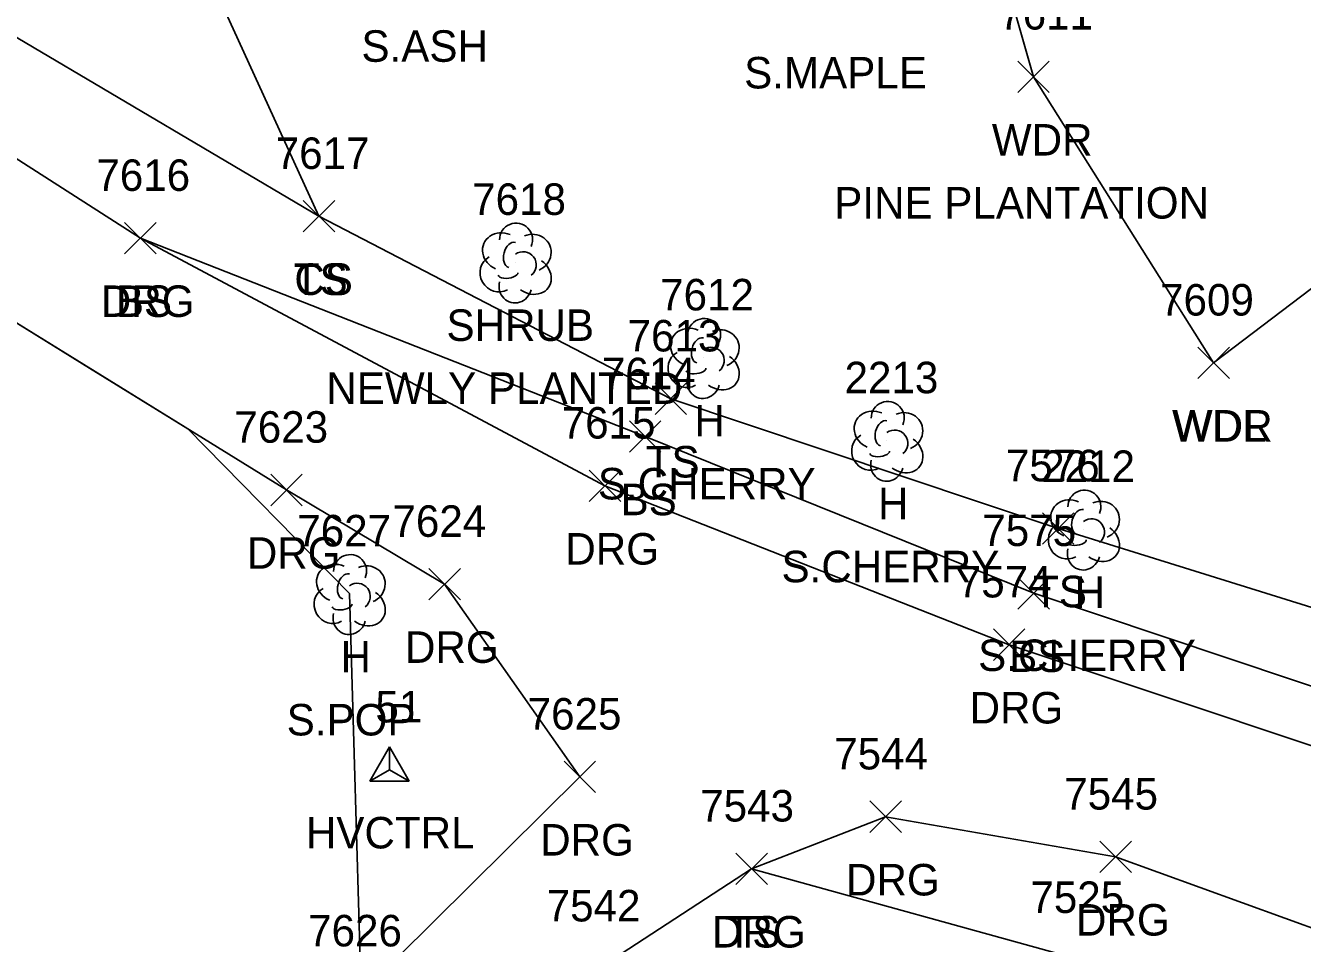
# Model space of a CAD drawing. Extents: x 1439173 to 1457902, y 641926 to 659889.
# Drawn here: x 1448450.2 to 1448531.2, y 644384.5 to 644442.8 of the extents above; entities that cross this region are included whole.
import ezdxf

# ---------------------------------------------------------------- set-up
doc = ezdxf.new("R2010")
doc.units = 0
for name, color, linetype in [('C_A', 7, 'Continuous'), ('C_I', 7, 'Continuous'), ('CPSM', 7, 'Continuous'), ('L_A', 7, 'Continuous'), ('L_C', 7, 'Continuous'), ('L_I', 7, 'Continuous'), ('L_TIC', 7, 'Continuous'), ('LAWA', 7, 'Continuous'), ('LELB', 7, 'Continuous'), ('LSH', 7, 'Continuous'), ('LSOGP', 7, 'Continuous'), ('LTD', 7, 'Continuous'), ('R_A', 7, 'Continuous'), ('R_I', 7, 'Continuous'), ('R_TIC', 7, 'Continuous'), ('RDG', 7, 'Continuous')]:
    doc.layers.add(name, color=color, linetype=linetype)

msp = doc.modelspace()

# ---------------------------------------------------------------- linework, layer by layer
at = {"layer": 'CPSM'}
for p, q in [((1448472.042, 644394.84), (1448473.292, 644397.005)), ((1448474.542, 644394.84), (1448473.292, 644397.005)), ((1448473.292, 644395.561), (1448473.292, 644397.005)), ((1448472.042, 644394.84), (1448473.292, 644395.561)), ((1448473.292, 644395.561), (1448473.292, 644395.561)), ((1448473.292, 644395.561), (1448474.542, 644394.84)), ((1448472.042, 644394.84), (1448474.542, 644394.84))]:
    msp.add_line(p, q, dxfattribs=at)
at = {"layer": 'L_TIC'}
for points in [[(1448513.141, 644438.547), (1448515.141, 644440.547)], [(1448515.141, 644438.547), (1448513.141, 644440.547)], [(1448467.812, 644429.697), (1448469.812, 644431.697)], [(1448469.812, 644429.697), (1448467.812, 644431.697)], [(1448467.812, 644429.697), (1448469.812, 644431.697)], [(1448469.812, 644429.697), (1448467.812, 644431.697)], [(1448456.488, 644428.302), (1448458.488, 644430.302)], [(1448458.488, 644428.302), (1448456.488, 644430.302)], [(1448524.571, 644420.389), (1448526.571, 644422.389)], [(1448526.571, 644420.389), (1448524.571, 644422.389)], [(1448524.571, 644420.389), (1448526.571, 644422.389)], [(1448526.571, 644420.389), (1448524.571, 644422.389)], [(1448490.135, 644418.11), (1448492.135, 644420.11)], [(1448492.135, 644418.11), (1448490.135, 644420.11)], [(1448488.507, 644415.713), (1448490.507, 644417.713)], [(1448490.507, 644415.713), (1448488.507, 644417.713)], [(1448514.708, 644409.872), (1448516.708, 644411.872)], [(1448516.708, 644409.872), (1448514.708, 644411.872)], [(1448513.157, 644405.758), (1448515.157, 644407.758)], [(1448515.157, 644405.758), (1448513.157, 644407.758)], [(1448495.26, 644388.27), (1448497.26, 644390.27)], [(1448497.26, 644388.27), (1448495.26, 644390.27)]]:
    msp.add_lwpolyline(points, dxfattribs=at)
at = {"layer": 'LAWA'}
for points in [[(1448525.571, 644421.389), (1448514.141, 644439.547), (1448504.217, 644474.312), (1448500.683, 644516.13), (1448500.334, 644548.904), (1448493.925, 644591.971), (1448487.643, 644623.084), (1448484.929, 644661.113), (1448477.818, 644697.56), (1448471.08, 644716.638), (1448460.413, 644739.144), (1448444.298, 644752.804), (1448433.205, 644775.558), (1448421.343, 644813.821)], [(1448525.571, 644421.389), (1448550.798, 644440.531)]]:
    msp.add_lwpolyline(points, dxfattribs=at)
at = {"layer": 'LELB'}
for points in [[(1448561.213, 644394.8), (1448544.634, 644401.866), (1448515.708, 644410.872), (1448491.135, 644419.11), (1448468.812, 644430.697), (1448456.462, 644457.74), (1448440.137, 644485.941), (1448419.514, 644515.808)], [(1448468.812, 644430.697), (1448443.332, 644445.786), (1448422.008, 644478.994)], [(1448559.531, 644390.29), (1448543.003, 644397.092), (1448514.157, 644406.758), (1448489.507, 644416.713), (1448457.488, 644429.302)], [(1448603.757, 644327.676), (1448605.267, 644331.805), (1448600.867, 644350.322), (1448596.635, 644360.695), (1448593.259, 644364.46), (1448585.233, 644368.143), (1448565.561, 644371.74), (1448544.175, 644377.211), (1448517.207, 644383.464), (1448496.26, 644389.27)]]:
    msp.add_lwpolyline(points, dxfattribs=at)
at = {"layer": 'LSH'}
msp.add_line((1448481.274, 644427.779), (1448481.274, 644427.779), dxfattribs=at)
msp.add_line((1448481.274, 644427.779), (1448481.274, 644427.779), dxfattribs=at)
msp.add_arc((1448481.321, 644429.213), 1.047, 335.52715, 180.95627, dxfattribs=at)
for centre, major_axis, ratio, start_param, end_param in [((1448480.483, 644428.446), (1.21, -0.512), 0.895232, 1.570796, 4.712389), ((1448482.316, 644428.362), (-1.141, -0.483), 0.949671, 1.570796, 4.712389), ((1448481.066, 644428.237), (-0.208, -0.792), 0.645439, 3.141593, 6.283185), ((1448481.775, 644427.612), (-0.5, 0.667), 0.989748, 3.141593, 6.283185), ((1448480.191, 644427.07), (0.584, -1.042), 0.959034, 3.141593, 6.283185), ((1448482.275, 644426.946), (-1.09, 0.792), 0.841452, 1.570796, 4.712389), ((1448480.816, 644427.029), (-0.625, -0.083), 0.423636, 0, 3.141593), ((1448481.275, 644426.279), (0.265, 1.061), 0.942809, 1.570796, 4.712389)]:
    msp.add_ellipse(centre, major_axis=major_axis, ratio=ratio, start_param=start_param, end_param=end_param, dxfattribs=at)
at = {"layer": 'LSOGP'}
msp.add_lwpolyline([(1448471.494, 644381.341), (1448470.749, 644406.736), (1448460.505, 644417.188), (1448454.254, 644421.057), (1448448.003, 644424.925), (1448441.751, 644428.793), (1448439.331, 644440.94), (1448422.011, 644478.998), (1448419.518, 644515.809), (1448415.035, 644574.859), (1448404.829, 644616.853), (1448404.955, 644653.987), (1448390.304, 644692.26), (1448359.438, 644700.757), (1448353.612, 644733.403), (1448380.716, 644771.603)], dxfattribs=at)
at = {"layer": 'LTD'}
for p, q in [((1448493.2, 644421.716), (1448493.2, 644421.716)), ((1448493.2, 644421.716), (1448493.2, 644421.716)), ((1448504.851, 644416.457), (1448504.851, 644416.457)), ((1448504.851, 644416.457), (1448504.851, 644416.457)), ((1448517.326, 644410.824), (1448517.326, 644410.824)), ((1448517.326, 644410.824), (1448517.326, 644410.824)), ((1448470.745, 644406.733), (1448470.745, 644406.733)), ((1448470.745, 644406.733), (1448470.745, 644406.733))]:
    msp.add_line(p, q, dxfattribs=at)
for centre in [(1448493.247, 644423.15), (1448504.898, 644417.891), (1448517.373, 644412.258), (1448470.791, 644408.167)]:
    msp.add_arc(centre, 1.047, 335.52715, 180.95627, dxfattribs=at)
for centre, major_axis, ratio, start_param, end_param in [((1448492.408, 644422.382), (1.21, -0.512), 0.895232, 1.570796, 4.712389), ((1448494.242, 644422.299), (-1.141, -0.483), 0.949671, 1.570796, 4.712389), ((1448492.992, 644422.174), (-0.208, -0.792), 0.645439, 3.141593, 6.283185), ((1448492.117, 644421.007), (0.584, -1.042), 0.959034, 3.141593, 6.283185), ((1448493.7, 644421.549), (-0.5, 0.667), 0.989748, 3.141593, 6.283185), ((1448492.742, 644420.966), (-0.625, -0.083), 0.423636, 0, 3.141593), ((1448494.2, 644420.883), (-1.09, 0.792), 0.841452, 1.570796, 4.712389), ((1448493.2, 644420.216), (0.265, 1.061), 0.942809, 1.570796, 4.712389), ((1448504.06, 644417.123), (1.21, -0.512), 0.895232, 1.570796, 4.712389), ((1448505.893, 644417.04), (-1.141, -0.483), 0.949671, 1.570796, 4.712389), ((1448504.643, 644416.915), (-0.208, -0.792), 0.645439, 3.141593, 6.283185), ((1448505.351, 644416.29), (-0.5, 0.667), 0.989748, 3.141593, 6.283185), ((1448503.768, 644415.748), (0.584, -1.042), 0.959034, 3.141593, 6.283185), ((1448505.852, 644415.623), (-1.09, 0.792), 0.841452, 1.570796, 4.712389), ((1448504.393, 644415.706), (-0.625, -0.083), 0.423636, 0, 3.141593), ((1448504.852, 644414.957), (0.265, 1.061), 0.942809, 1.570796, 4.712389), ((1448516.534, 644411.491), (1.21, -0.512), 0.895232, 1.570796, 4.712389), ((1448517.118, 644411.282), (-0.208, -0.792), 0.645439, 3.141593, 6.283185), ((1448518.368, 644411.408), (-1.141, -0.483), 0.949671, 1.570796, 4.712389), ((1448517.826, 644410.657), (-0.5, 0.667), 0.989748, 3.141593, 6.283185), ((1448516.243, 644410.116), (0.584, -1.042), 0.959034, 3.141593, 6.283185), ((1448518.326, 644409.991), (-1.09, 0.792), 0.841452, 1.570796, 4.712389), ((1448516.868, 644410.074), (-0.625, -0.083), 0.423636, 0, 3.141593), ((1448517.327, 644409.324), (0.265, 1.061), 0.942809, 1.570796, 4.712389), ((1448469.953, 644407.399), (1.21, -0.512), 0.895232, 1.570796, 4.712389), ((1448471.786, 644407.316), (-1.141, -0.483), 0.949671, 1.570796, 4.712389), ((1448470.536, 644407.191), (-0.208, -0.792), 0.645439, 3.141593, 6.283185), ((1448471.245, 644406.566), (-0.5, 0.667), 0.989748, 3.141593, 6.283185), ((1448469.661, 644406.024), (0.584, -1.042), 0.959034, 3.141593, 6.283185), ((1448471.745, 644405.9), (-1.09, 0.792), 0.841452, 1.570796, 4.712389), ((1448470.286, 644405.983), (-0.625, -0.083), 0.423636, 0, 3.141593), ((1448470.745, 644405.233), (0.265, 1.061), 0.942809, 1.570796, 4.712389)]:
    msp.add_ellipse(centre, major_axis=major_axis, ratio=ratio, start_param=start_param, end_param=end_param, dxfattribs=at)
at = {"layer": 'R_TIC'}
for points in [[(1448456.488, 644428.302), (1448458.488, 644430.302)], [(1448458.488, 644428.302), (1448456.488, 644430.302)], [(1448485.956, 644412.579), (1448487.956, 644414.579)], [(1448487.956, 644412.579), (1448485.956, 644414.579)], [(1448465.752, 644412.317), (1448467.752, 644414.317)], [(1448467.752, 644412.317), (1448465.752, 644414.317)], [(1448475.785, 644406.342), (1448477.785, 644408.342)], [(1448477.785, 644406.342), (1448475.785, 644408.342)], [(1448511.603, 644402.494), (1448513.603, 644404.494)], [(1448513.603, 644402.494), (1448511.603, 644404.494)], [(1448484.362, 644394.108), (1448486.362, 644396.108)], [(1448486.362, 644394.108), (1448484.362, 644396.108)], [(1448503.764, 644391.576), (1448505.764, 644393.576)], [(1448505.764, 644391.576), (1448503.764, 644393.576)], [(1448495.26, 644388.27), (1448497.26, 644390.27)], [(1448497.26, 644388.27), (1448495.26, 644390.27)], [(1448518.355, 644389.028), (1448520.355, 644391.028)], [(1448520.355, 644389.028), (1448518.355, 644391.028)]]:
    msp.add_lwpolyline(points, dxfattribs=at)
at = {"layer": 'RDG'}
for points in [[(1448590.652, 644405.324), (1448584.047, 644397.529), (1448579.531, 644394.516), (1448578.406, 644393.524), (1448559.531, 644390.29), (1448541.82, 644393.734), (1448512.603, 644403.494), (1448486.956, 644413.579), (1448457.488, 644429.302), (1448439.327, 644440.937)], [(1448441.746, 644428.792), (1448466.752, 644413.317), (1448476.785, 644407.342), (1448485.362, 644395.108), (1448471.49, 644381.341)], [(1448606.478, 644323.365), (1448597.332, 644309.698), (1448578.602, 644304.187), (1448574.116, 644303.375), (1448553.395, 644298.838), (1448535.285, 644298.003), (1448519.181, 644302.564), (1448504.893, 644310.789), (1448491.041, 644331.588), (1448480.627, 644355.136), (1448479.223, 644369.86), (1448486.522, 644382.926), (1448496.26, 644389.27), (1448504.764, 644392.576), (1448519.355, 644390.028), (1448540.822, 644382.244), (1448557.707, 644376.415), (1448570.666, 644374.357), (1448583.948, 644372.45), (1448591.201, 644370.914), (1448599.588, 644365.521)]]:
    msp.add_lwpolyline(points, dxfattribs=at)

# ---------------------------------------------------------------- texts
at = {"layer": 'C_A'}
msp.add_text('HVCTRL', height=2, dxfattribs=at).set_placement((1448467.985, 644390.561))
at = {"layer": 'C_I'}
msp.add_text('51', height=2, dxfattribs=at).set_placement((1448472.395, 644398.561))
at = {"layer": 'L_A'}
for s, p in [('WDR', (1448511.503, 644434.547)), ('TS', (1448467.222, 644425.697)), ('CS', (1448467.253, 644425.697)), ('BS', (1448455.928, 644424.302)), ('SHRUB', (1448476.904, 644422.779)), ('H', (1448492.633, 644416.716)), ('WDR', (1448522.933, 644416.389)), ('WDL', (1448522.988, 644416.389)), ('TS', (1448489.544, 644414.11)), ('BS', (1448487.948, 644411.713)), ('H', (1448504.285, 644411.457)), ('TS', (1448514.118, 644405.872)), ('H', (1448516.759, 644405.824)), ('H', (1448470.178, 644401.733)), ('BS', (1448512.598, 644401.758)), ('TS', (1448494.67, 644384.27))]:
    msp.add_text(s, height=2, dxfattribs=at).set_placement(p)
at = {"layer": 'L_C'}
for s, p in [('S.ASH', (1448471.51, 644440.499)), ('S.MAPLE', (1448495.789, 644438.807)), ('PINE PLANTATION', (1448501.503, 644430.547)), ('NEWLY PLANTED', (1448469.282, 644418.779)), ('S.CHERRY', (1448486.507, 644412.716)), ('S.CHERRY', (1448498.159, 644407.457)), ('S.CHERRY', (1448510.633, 644401.824)), ('S.POP', (1448466.768, 644397.733))]:
    msp.add_text(s, height=2, dxfattribs=at).set_placement(p)
at = {"layer": 'L_I'}
for s, p in [('7611', (1448511.968, 644442.547)), ('7617', (1448466.072, 644433.697)), ('7617', (1448466.072, 644433.697)), ('7616', (1448454.692, 644432.302)), ('7618', (1448478.534, 644430.779)), ('7612', (1448490.46, 644424.716)), ('7609', (1448522.177, 644424.389)), ('7609', (1448522.177, 644424.389)), ('7613', (1448488.395, 644422.11)), ('7614', (1448486.767, 644419.713)), ('2213', (1448502.159, 644419.457)), ('7576', (1448512.393, 644413.872)), ('2212', (1448514.633, 644413.824)), ('7627', (1448467.438, 644409.733)), ('7575', (1448510.897, 644409.758)), ('7543', (1448493, 644392.27)), ('7542', (1448483.262, 644385.926)), ('7525', (1448513.947, 644386.464))]:
    msp.add_text(s, height=2, dxfattribs=at).set_placement(p)
at = {"layer": 'R_A'}
for p in [(1448454.976, 644424.302), (1448484.444, 644408.579), (1448464.24, 644408.317), (1448474.273, 644402.342), (1448510.091, 644398.494), (1448482.85, 644390.108), (1448502.252, 644387.576), (1448516.843, 644385.028), (1448493.748, 644384.27)]:
    msp.add_text('DRG', height=2, dxfattribs=at).set_placement(p)
at = {"layer": 'R_I'}
for s, p in [('7616', (1448454.692, 644432.302)), ('7615', (1448484.216, 644416.579)), ('7623', (1448463.445, 644416.317)), ('7624', (1448473.478, 644410.342)), ('7574', (1448509.343, 644406.494)), ('7625', (1448482.055, 644398.108)), ('7544', (1448501.504, 644395.576)), ('7545', (1448516.095, 644393.028)), ('7543', (1448493, 644392.27)), ('7542', (1448483.262, 644385.926)), ('7626', (1448468.128, 644384.341))]:
    msp.add_text(s, height=2, dxfattribs=at).set_placement(p)

doc.saveas('drawing.dxf')
